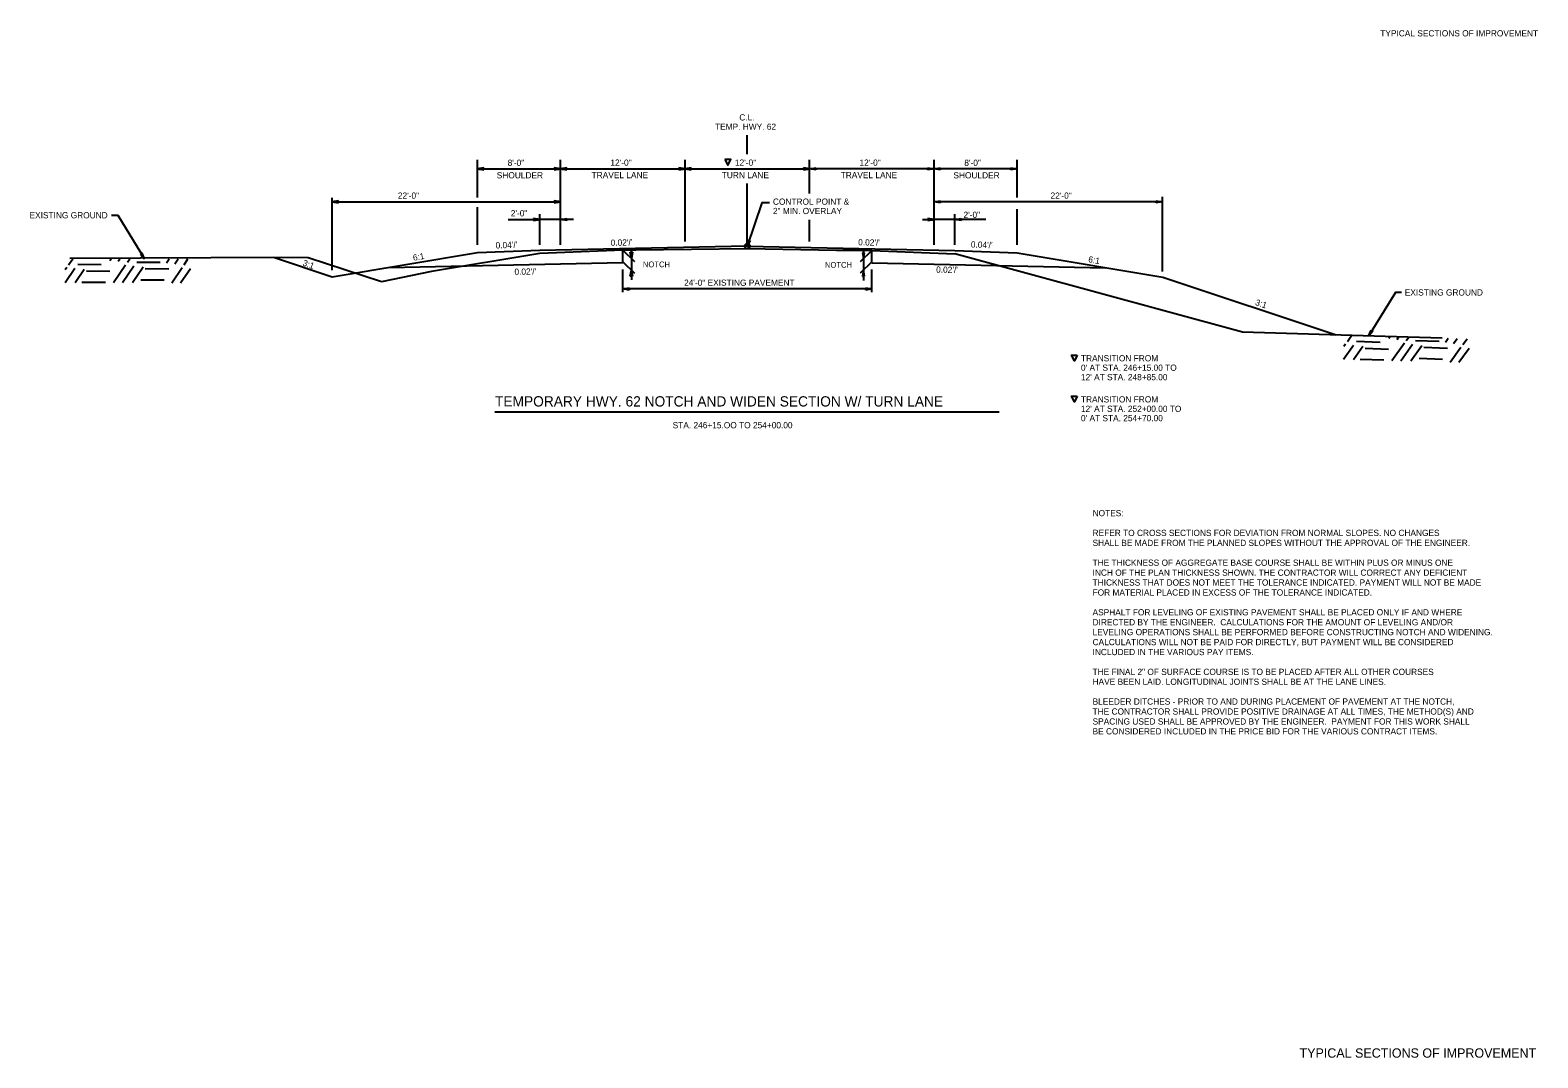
# Model space of a CAD drawing. Extents: x 1734743 to 1735935, y 759845 to 763831.
# Drawn here: x 1735686.8 to 1735832.1, y 761962 to 762061 of the extents above; entities that cross this region are included whole.
import ezdxf

# ---------------------------------------------------------------- set-up
doc = ezdxf.new("R2010")
doc.units = 0
for name, color, linetype in [('1', 7, 'Continuous'), ('10', 7, 'Continuous'), ('19', 7, 'Continuous'), ('20', 7, 'Continuous'), ('9', 7, 'Continuous'), ('G-ANNO-TEXT', 7, 'Continuous'), ('R_Draft', 7, 'Continuous'), ('R_Prop Surface', 7, 'Continuous')]:
    doc.layers.add(name, color=color, linetype=linetype)

msp = doc.modelspace()

# ---------------------------------------------------------------- linework, layer by layer
at = {"layer": '1'}
msp.add_line((1735731.59, 762024.28), (1735780.16, 762024.28), dxfattribs=at)
at = {"layer": '10'}
for points in [[(1735753.74, 762048.58), (1735754.02, 762048.02), (1735754.31, 762048.58)], [(1735787.7, 762029.74), (1735787.42, 762029.18), (1735787.14, 762029.74)], [(1735787.7, 762025.79), (1735787.42, 762025.23), (1735787.14, 762025.79)]]:
    msp.add_lwpolyline(points, close=True, dxfattribs=at)
at = {"layer": '19'}
for p, q in [((1735755.9, 762049.1), (1735755.9, 762050.94)), ((1735755.9, 762040.22), (1735755.9, 762046.27)), ((1735716.5, 762044.61), (1735715.9, 762044.5)), ((1735715.9, 762044.5), (1735737.9, 762044.5)), ((1735715.9, 762044.5), (1735716.5, 762044.4)), ((1735716.5, 762044.55), (1735716.06, 762044.52)), ((1735716.06, 762044.49), (1735716.5, 762044.45)), ((1735716.5, 762044.4), (1735716.5, 762044.61)), ((1735737.3, 762044.61), (1735737.3, 762044.4)), ((1735737.9, 762044.5), (1735737.3, 762044.61)), ((1735737.74, 762044.52), (1735737.3, 762044.55)), ((1735737.3, 762044.4), (1735737.9, 762044.5)), ((1735737.3, 762044.45), (1735737.74, 762044.49)), ((1735773.9, 762044.5), (1735774.5, 762044.61)), ((1735795.9, 762044.5), (1735773.9, 762044.5)), ((1735774.5, 762044.4), (1735773.9, 762044.5)), ((1735774.06, 762044.52), (1735774.5, 762044.55)), ((1735774.5, 762044.45), (1735774.06, 762044.49)), ((1735774.5, 762044.61), (1735774.5, 762044.4)), ((1735795.3, 762044.4), (1735795.3, 762044.61)), ((1735795.3, 762044.61), (1735795.9, 762044.5)), ((1735795.3, 762044.55), (1735795.74, 762044.52)), ((1735795.9, 762044.5), (1735795.3, 762044.4)), ((1735795.74, 762044.49), (1735795.3, 762044.45)), ((1735732.87, 762042.79), (1735735.9, 762042.79)), ((1735735.3, 762042.9), (1735735.3, 762042.69)), ((1735735.9, 762042.79), (1735735.3, 762042.9)), ((1735735.74, 762042.81), (1735735.3, 762042.84)), ((1735735.3, 762042.69), (1735735.9, 762042.79)), ((1735735.3, 762042.74), (1735735.74, 762042.78)), ((1735772.78, 762042.79), (1735773.9, 762042.79)), ((1735773.3, 762042.9), (1735773.3, 762042.69)), ((1735773.9, 762042.79), (1735773.3, 762042.9)), ((1735773.74, 762042.81), (1735773.3, 762042.84)), ((1735773.3, 762042.69), (1735773.9, 762042.79)), ((1735773.3, 762042.74), (1735773.74, 762042.78)), ((1735755.9, 762040.22), (1735756, 762040.82)), ((1735756.19, 762040.76), (1735755.9, 762040.22)), ((1735755.94, 762040.37), (1735756.05, 762040.8)), ((1735756.15, 762040.77), (1735755.97, 762040.37)), ((1735756, 762040.82), (1735756.19, 762040.76)), ((1735735.9, 762039.82), (1735729.9, 762039.58)), ((1735755.9, 762040.22), (1735735.9, 762039.82)), ((1735743.9, 762038.61), (1735743.9, 762039.85)), ((1735744.62, 762039.65), (1735744.83, 762039.65)), ((1735744.73, 762039.05), (1735744.62, 762039.65)), ((1735744.71, 762039.21), (1735744.67, 762039.65)), ((1735744.83, 762039.65), (1735744.73, 762039.05)), ((1735744.78, 762039.65), (1735744.74, 762039.21)), ((1735755.9, 762040.22), (1735775.9, 762039.82)), ((1735767.2, 762039.6), (1735766.99, 762039.6)), ((1735766.99, 762039.6), (1735767.09, 762039)), ((1735767.04, 762039.6), (1735767.08, 762039.16)), ((1735767.09, 762039), (1735767.2, 762039.6)), ((1735767.11, 762039.16), (1735767.15, 762039.6)), ((1735767.9, 762038.61), (1735767.9, 762039.81)), ((1735775.9, 762039.82), (1735781.9, 762039.58)), ((1735690.16, 762037.97), (1735690.32, 762038.2)), ((1735690.18, 762036.72), (1735691.11, 762038.1)), ((1735690.5, 762038.44), (1735690.9, 762039.02)), ((1735691.14, 762036.72), (1735692.01, 762038.01)), ((1735691.39, 762038.48), (1735693.65, 762038.45)), ((1735692.23, 762037.84), (1735694.49, 762037.82)), ((1735694.49, 762038.86), (1735694.6, 762039.01)), ((1735694.84, 762036.72), (1735695.99, 762038.43)), ((1735695.28, 762038.77), (1735695.45, 762039.01)), ((1735695.69, 762036.72), (1735696.79, 762038.34)), ((1735696.18, 762038.68), (1735696.41, 762039.01)), ((1735696.65, 762036.72), (1735697.68, 762038.25)), ((1735697.07, 762038.7), (1735699.33, 762038.69)), ((1735697.89, 762038.07), (1735700.17, 762038.05)), ((1735699.94, 762038.61), (1735700.21, 762039.01)), ((1735700.45, 762036.71), (1735701.45, 762038.18)), ((1735700.74, 762038.52), (1735701.07, 762039)), ((1735701.3, 762036.71), (1735702.24, 762038.09)), ((1735701.63, 762038.42), (1735702.01, 762039)), ((1735715.9, 762037.25), (1735710.25, 762039.13)), ((1735743.9, 762038.61), (1735721.35, 762038.15)), ((1735744.62, 762037.33), (1735744.73, 762037.93)), ((1735744.68, 762037.33), (1735744.71, 762037.77)), ((1735744.73, 762037.93), (1735744.83, 762037.33)), ((1735744.74, 762037.77), (1735744.78, 762037.33)), ((1735767.09, 762037.94), (1735766.99, 762037.34)), ((1735767.08, 762037.78), (1735767.04, 762037.34)), ((1735767.2, 762037.34), (1735767.09, 762037.94)), ((1735767.14, 762037.34), (1735767.11, 762037.78)), ((1735767.9, 762038.61), (1735790.46, 762038.15)), ((1735691.77, 762036.77), (1735694.05, 762036.75)), ((1735697.45, 762037), (1735699.71, 762036.98)), ((1735744.83, 762037.33), (1735744.62, 762037.33)), ((1735766.99, 762037.34), (1735767.2, 762037.34)), ((1735795.93, 762037.24), (1735812.65, 762031.67)), ((1735815.77, 762031.57), (1735816, 762032.14)), ((1735816.17, 762032.03), (1735815.77, 762031.57)), ((1735815.85, 762031.71), (1735816.04, 762032.11)), ((1735816.13, 762032.05), (1735815.87, 762031.7)), ((1735816, 762032.14), (1735816.17, 762032.03)), ((1735813.36, 762029.34), (1735814.32, 762030.7)), ((1735813.37, 762030.59), (1735813.53, 762030.81)), ((1735813.72, 762031.05), (1735814.13, 762031.62)), ((1735814.31, 762029.32), (1735815.21, 762030.58)), ((1735814.61, 762031.06), (1735816.87, 762030.98)), ((1735817.72, 762031.37), (1735817.83, 762031.52)), ((1735818.01, 762029.21), (1735819.21, 762030.9)), ((1735818.51, 762031.25), (1735818.68, 762031.49)), ((1735818.86, 762029.19), (1735820, 762030.79)), ((1735819.4, 762031.14), (1735819.64, 762031.47)), ((1735819.82, 762029.17), (1735820.89, 762030.67)), ((1735820.29, 762031.14), (1735822.55, 762031.06)), ((1735821.1, 762030.49), (1735823.37, 762030.41)), ((1735823.16, 762030.97), (1735823.44, 762031.36)), ((1735823.62, 762029.06), (1735824.66, 762030.5)), ((1735823.96, 762030.86), (1735824.3, 762031.34)), ((1735824.85, 762030.74), (1735825.25, 762031.3)), ((1735814.95, 762029.34), (1735817.22, 762029.27)), ((1735815.43, 762030.41), (1735817.69, 762030.32)), ((1735820.63, 762029.43), (1735822.89, 762029.35)), ((1735824.47, 762029.04), (1735825.45, 762030.39))]:
    msp.add_line(p, q, dxfattribs=at)
for points in [[(1735758.05, 762044.42), (1735757.3, 762044.42), (1735755.9, 762040.22)], [(1735818.95, 762035.77), (1735818.35, 762035.77), (1735815.77, 762031.57)], [(1735822.86, 762031.38), (1735817.36, 762031.53), (1735803.63, 762031.93)]]:
    msp.add_lwpolyline(points, dxfattribs=at)
at = {"layer": '20'}
for p, q in [((1735729.9, 762044.92), (1735729.9, 762048.56)), ((1735737.9, 762040.35), (1735737.9, 762048.56)), ((1735749.9, 762040.69), (1735749.9, 762048.56)), ((1735761.9, 762045.32), (1735761.9, 762048.56)), ((1735773.9, 762040.35), (1735773.9, 762048.56)), ((1735781.9, 762044.93), (1735781.9, 762048.56)), ((1735730.5, 762047.78), (1735729.9, 762047.68)), ((1735729.9, 762047.68), (1735737.9, 762047.68)), ((1735729.9, 762047.68), (1735730.5, 762047.57)), ((1735730.5, 762047.73), (1735730.06, 762047.69)), ((1735730.06, 762047.66), (1735730.5, 762047.62)), ((1735730.5, 762047.57), (1735730.5, 762047.78)), ((1735737.3, 762047.78), (1735737.3, 762047.57)), ((1735737.9, 762047.68), (1735737.3, 762047.78)), ((1735737.74, 762047.69), (1735737.3, 762047.73)), ((1735737.3, 762047.57), (1735737.9, 762047.68)), ((1735737.3, 762047.62), (1735737.74, 762047.66)), ((1735738.5, 762047.78), (1735737.9, 762047.68)), ((1735737.9, 762047.68), (1735749.9, 762047.68)), ((1735737.9, 762047.68), (1735738.5, 762047.57)), ((1735738.5, 762047.73), (1735738.06, 762047.69)), ((1735738.06, 762047.66), (1735738.5, 762047.62)), ((1735738.5, 762047.57), (1735738.5, 762047.78)), ((1735749.3, 762047.78), (1735749.3, 762047.57)), ((1735749.9, 762047.68), (1735749.3, 762047.78)), ((1735749.74, 762047.69), (1735749.3, 762047.73)), ((1735749.3, 762047.57), (1735749.9, 762047.68)), ((1735749.3, 762047.62), (1735749.74, 762047.66)), ((1735750.5, 762047.78), (1735749.9, 762047.68)), ((1735749.9, 762047.68), (1735761.9, 762047.68)), ((1735749.9, 762047.68), (1735750.5, 762047.57)), ((1735750.5, 762047.73), (1735750.06, 762047.69)), ((1735750.06, 762047.66), (1735750.5, 762047.62)), ((1735750.5, 762047.57), (1735750.5, 762047.78)), ((1735761.3, 762047.78), (1735761.3, 762047.57)), ((1735761.9, 762047.68), (1735761.3, 762047.78)), ((1735761.74, 762047.69), (1735761.3, 762047.73)), ((1735761.3, 762047.57), (1735761.9, 762047.68)), ((1735761.3, 762047.62), (1735761.74, 762047.66)), ((1735761.9, 762047.68), (1735762.5, 762047.78)), ((1735773.9, 762047.68), (1735761.9, 762047.68)), ((1735762.5, 762047.57), (1735761.9, 762047.68)), ((1735762.06, 762047.69), (1735762.5, 762047.73)), ((1735762.5, 762047.62), (1735762.06, 762047.66)), ((1735762.5, 762047.78), (1735762.5, 762047.57)), ((1735773.3, 762047.57), (1735773.3, 762047.78)), ((1735773.3, 762047.78), (1735773.9, 762047.68)), ((1735773.3, 762047.73), (1735773.74, 762047.69)), ((1735773.9, 762047.68), (1735773.3, 762047.57)), ((1735773.74, 762047.66), (1735773.3, 762047.62)), ((1735773.9, 762047.68), (1735774.5, 762047.78)), ((1735781.9, 762047.68), (1735773.9, 762047.68)), ((1735774.5, 762047.57), (1735773.9, 762047.68)), ((1735774.06, 762047.69), (1735774.5, 762047.73)), ((1735774.5, 762047.62), (1735774.06, 762047.66)), ((1735774.5, 762047.78), (1735774.5, 762047.57)), ((1735781.3, 762047.57), (1735781.3, 762047.78)), ((1735781.3, 762047.78), (1735781.9, 762047.68)), ((1735781.3, 762047.73), (1735781.74, 762047.69)), ((1735781.9, 762047.68), (1735781.3, 762047.57)), ((1735781.74, 762047.66), (1735781.3, 762047.62)), ((1735715.9, 762037.91), (1735715.9, 762044.9)), ((1735729.9, 762040.35), (1735729.9, 762044)), ((1735781.9, 762040.35), (1735781.9, 762043.79)), ((1735795.9, 762037.8), (1735795.9, 762044.97)), ((1735735.9, 762040.35), (1735735.9, 762043.31)), ((1735739.16, 762042.79), (1735735.9, 762042.79)), ((1735737.9, 762042.79), (1735738.5, 762042.9)), ((1735738.5, 762042.69), (1735737.9, 762042.79)), ((1735738.06, 762042.81), (1735738.5, 762042.84)), ((1735738.5, 762042.74), (1735738.06, 762042.78)), ((1735738.5, 762042.9), (1735738.5, 762042.69)), ((1735761.9, 762040.69), (1735761.9, 762042.77)), ((1735778.9, 762042.79), (1735773.9, 762042.79)), ((1735775.9, 762042.79), (1735776.5, 762042.9)), ((1735776.5, 762042.69), (1735775.9, 762042.79)), ((1735775.91, 762040.35), (1735775.91, 762043.31)), ((1735776.06, 762042.81), (1735776.5, 762042.84)), ((1735776.5, 762042.74), (1735776.06, 762042.78)), ((1735776.5, 762042.9), (1735776.5, 762042.69)), ((1735697.6, 762039.57), (1735697.42, 762039.47)), ((1735697.42, 762039.47), (1735697.82, 762039.01)), ((1735697.46, 762039.49), (1735697.72, 762039.14)), ((1735697.75, 762039.15), (1735697.55, 762039.54)), ((1735697.82, 762039.01), (1735697.6, 762039.57)), ((1735743.9, 762039.85), (1735745.03, 762038.76)), ((1735767.91, 762039.8), (1735766.79, 762038.71)), ((1735743.9, 762038.73), (1735745.02, 762037.64)), ((1735743.9, 762035.81), (1735743.9, 762037.98)), ((1735767.9, 762038.73), (1735766.78, 762037.63)), ((1735767.9, 762035.81), (1735767.9, 762037.98)), ((1735743.91, 762036.11), (1735744.51, 762036.21)), ((1735767.91, 762036.11), (1735743.91, 762036.11)), ((1735744.51, 762036), (1735743.91, 762036.11)), ((1735744.07, 762036.12), (1735744.51, 762036.16)), ((1735744.51, 762036.05), (1735744.07, 762036.09)), ((1735744.51, 762036.21), (1735744.51, 762036)), ((1735767.31, 762036), (1735767.31, 762036.21)), ((1735767.31, 762036.21), (1735767.91, 762036.11)), ((1735767.31, 762036.16), (1735767.75, 762036.12)), ((1735767.91, 762036.11), (1735767.31, 762036)), ((1735767.75, 762036.09), (1735767.31, 762036.05))]:
    msp.add_line(p, q, dxfattribs=at)
for points in [[(1735694.64, 762043.21), (1735695.24, 762043.21), (1735697.82, 762039.01)], [(1735744.73, 762039.82), (1735744.73, 762036.99)], [(1735767.09, 762039.8), (1735767.09, 762036.93)]]:
    msp.add_lwpolyline(points, dxfattribs=at)
at = {"layer": '9'}
msp.add_circle((1735755.9, 762040.22), 0.25, dxfattribs=at)
at = {"layer": 'R_Draft'}
for p, q in [((1735743.9, 762039.85), (1735735.9, 762039.53)), ((1735767.9, 762039.81), (1735775.9, 762039.49))]:
    msp.add_line(p, q, dxfattribs=at)
for points in [[(1735735.9, 762039.53), (1735725.46, 762037.79), (1735720.64, 762036.8)], [(1735767.9, 762039.81), (1735764.48, 762039.81), (1735755.9, 762039.97), (1735745.16, 762039.83), (1735743.9, 762039.85)], [(1735803.63, 762031.93), (1735775.9, 762039.49)], [(1735720.64, 762036.8), (1735713.59, 762039.09), (1735711.01, 762039.14), (1735690.63, 762039.03)]]:
    msp.add_lwpolyline(points, dxfattribs=at)
at = {"layer": 'R_Prop Surface'}
for p, q in [((1735729.9, 762039.58), (1735715.9, 762037.25)), ((1735781.9, 762039.58), (1735795.93, 762037.24))]:
    msp.add_line(p, q, dxfattribs=at)

# ---------------------------------------------------------------- texts
at = {"layer": '1'}
for s, p in [('NOTES:', (1735789.17, 762014.21)), ('SHALL BE MADE FROM THE PLANNED SLOPES WITHOUT THE APPROVAL OF THE ENGINEER.', (1735789.17, 762011.34)), ('REFER TO CROSS SECTIONS FOR DEVIATION FROM NORMAL SLOPES. NO CHANGES', (1735789.17, 762012.3)), ('THE THICKNESS OF AGGREGATE BASE COURSE SHALL BE WITHIN PLUS OR MINUS ONE', (1735789.17, 762009.43)), ('INCH OF THE PLAN THICKNESS SHOWN. THE CONTRACTOR WILL CORRECT ANY DEFICIENT', (1735789.17, 762008.47)), ('THICKNESS THAT DOES NOT MEET THE TOLERANCE INDICATED. PAYMENT WILL NOT BE MADE', (1735789.17, 762007.52)), ('FOR MATERIAL PLACED IN EXCESS OF THE TOLERANCE INDICATED.', (1735789.17, 762006.56)), ('ASPHALT FOR LEVELING OF EXISTING PAVEMENT SHALL BE PLACED ONLY IF AND WHERE', (1735789.17, 762004.65)), ('DIRECTED BY THE ENGINEER.  CALCULATIONS FOR THE AMOUNT OF LEVELING AND/OR ', (1735789.17, 762003.69)), ('LEVELING OPERATIONS SHALL BE PERFORMED BEFORE CONSTRUCTING NOTCH AND WIDENING.', (1735789.17, 762002.74)), ('CALCULATIONS WILL NOT BE PAID FOR DIRECTLY, BUT PAYMENT WILL BE CONSIDERED', (1735789.17, 762001.78)), ('INCLUDED IN THE VARIOUS PAY ITEMS.', (1735789.17, 762000.82)), ('THE FINAL 2" OF SURFACE COURSE IS TO BE PLACED AFTER ALL OTHER COURSES', (1735789.17, 761998.91)), ('HAVE BEEN LAID. LONGITUDINAL JOINTS SHALL BE AT THE LANE LINES.', (1735789.17, 761997.96)), ('THE CONTRACTOR SHALL PROVIDE POSITIVE DRAINAGE AT ALL TIMES, THE METHOD(S) AND', (1735789.17, 761995.09)), ('BLEEDER DITCHES - PRIOR TO AND DURING PLACEMENT OF PAVEMENT AT THE NOTCH,', (1735789.17, 761996.05)), ('SPACING USED SHALL BE APPROVED BY THE ENGINEER.  PAYMENT FOR THIS WORK SHALL', (1735789.17, 761994.13)), ('BE CONSIDERED INCLUDED IN THE PRICE BID FOR THE VARIOUS CONTRACT ITEMS.', (1735789.17, 761993.18))]:
    msp.add_text(s, height=0.6, dxfattribs=at).set_placement(p)
at = {"layer": '10'}
for s, height, p in [('EXISTING GROUND', 0.6, (1735686.74, 762042.91)), ('NOTCH', 0.55, (1735745.84, 762038.2)), ('NOTCH', 0.55, (1735763.38, 762038.15))]:
    msp.add_text(s, height=height, dxfattribs=at).set_placement(p)
for s, height, p in [('TEMPORARY HWY. 62 NOTCH AND WIDEN SECTION W/ TURN LANE', 0.99, (1735731.59, 762024.78)), ('STA. 246+15.OO TO 254+00.00', 0.6, (1735748.71, 762022.68))]:
    msp.add_text(s, height=height, rotation=359.9954, dxfattribs=at).set_placement(p)
at = {"layer": '19'}
for s, p in [('TRANSITION FROM', (1735788.05, 762029.13)), ("0' AT STA. 246+15.00 TO", (1735788.05, 762028.22)), ("12' AT STA. 248+85.00", (1735788.05, 762027.31)), ('TRANSITION FROM', (1735788.05, 762025.17)), ("12' AT STA. 252+00.00 TO", (1735788.05, 762024.26)), ("0' AT STA. 254+70.00", (1735788.05, 762023.36))]:
    msp.add_text(s, height=0.6, rotation=359.9954, dxfattribs=at).set_placement(p)
at = {"layer": 'G-ANNO-TEXT'}
for height, p in [(0.6, (1735816.89, 762060.44)), (0.9, (1735809.11, 761962.03))]:
    msp.add_text('TYPICAL SECTIONS OF IMPROVEMENT', height=height, dxfattribs=at).set_placement(p)
at = {"layer": 'R_Draft'}
for s, p in [('C.L.', (1735755.13, 762052.34)), ('TEMP. HWY. 62', (1735752.79, 762051.44)), ('8\'-0"', (1735732.81, 762047.96)), ('12\'-0"', (1735742.71, 762047.98)), ('12\'-0"', (1735754.71, 762047.98)), ('12\'-0"', (1735766.71, 762047.98)), ('8\'-0"', (1735776.81, 762047.96)), ('SHOULDER', (1735731.76, 762046.76)), ('TRAVEL LANE', (1735740.9, 762046.78)), ('TURN LANE', (1735753.44, 762046.78)), ('TRAVEL LANE', (1735764.9, 762046.78)), ('SHOULDER', (1735775.76, 762046.76)), ('22\'-0"', (1735722.23, 762044.8)), ('22\'-0"', (1735785.12, 762044.8)), ('2\'-0"', (1735733.11, 762043.1)), ('CONTROL POINT &', (1735758.37, 762044.22)), ('2" MIN. OVERLAY', (1735758.37, 762043.32)), ('2\'-0"', (1735776.73, 762042.95)), ('24\'-0" EXISTING PAVEMENT', (1735749.81, 762036.41)), ('EXISTING GROUND', (1735819.25, 762035.47))]:
    msp.add_text(s, height=0.6, dxfattribs=at).set_placement(p)
for s, height, rotation, p in [("0.04'/'", 0.6, 2.2906, (1735731.66, 762040)), ("0.02'/'", 0.6, 1.1458, (1735742.74, 762040.26)), ("0.02'/'", 0.6, 358.8542, (1735766.58, 762040.31)), ("0.04'/'", 0.6, 357.7094, (1735777.43, 762040.11)), ('6:1', 0.59, 9.4623, (1735723.74, 762038.82)), ('6:1', 0.6, 349.7999, (1735788.72, 762038.69)), ('3:1', 0.6, 340.4943, (1735713, 762038.38)), ("0.02'/'", 0.6, 1.1458, (1735733.47, 762037.46)), ("0.02'/'", 0.6, 358.8542, (1735774.09, 762037.68)), ('3:1', 0.6, 341.5651, (1735804.79, 762034.57))]:
    msp.add_text(s, height=height, rotation=rotation, dxfattribs=at).set_placement(p)

doc.saveas('drawing.dxf')
